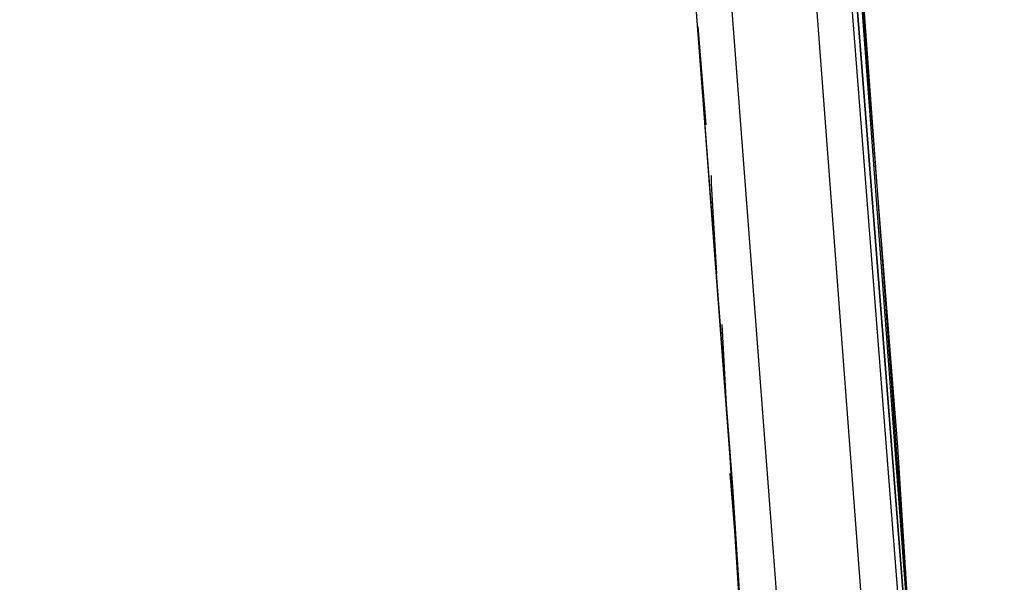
# Model space of a CAD drawing. Header units: feet. Extents: x -79 to 198, y -22 to 181.
# Tile 877 of 982: x 133.41 to 138.35, y 119.1 to 121.92. Entities that reach past the tile are written whole.
import ezdxf

# ---------------------------------------------------------------- set-up
doc = ezdxf.new("R2010")
doc.units = ezdxf.units.FT
doc.layers.add('A-AREA-UNIDAD', color=30, linetype='CONTINUOUS')
doc.layers.add('A-LINEA', color=7, linetype='CONTINUOUS')

msp = doc.modelspace()

# ---------------------------------------------------------------- linework, layer by layer
at = {"layer": 'A-AREA-UNIDAD'}
msp.add_lwpolyline([(119.36, 110.0089), (121.312, 109.5289), (121.92, 112.4089), (122.88, 112.4089), (135.808, 109.3333), (135.872, 108.1778), (135.552, 106.8444), (137.36, 106.4178), (137.408, 107.0933), (138.16, 107.0933), (137.888, 115.6089), (137.088, 126.2044), (136.16, 134.0622)], dxfattribs=at)
at = {"layer": 'A-LINEA'}
for p, q in [((137.2133, 118.9378), (136.9333, 122.6311)), ((137.2133, 118.9378), (136.9333, 122.6311)), ((136.8533, 121.3911), (136.8133, 121.8844)), ((136.8533, 121.3911), (136.8133, 121.8844)), ((136.96, 119.8978), (136.9333, 120.3911)), ((136.96, 119.8978), (136.9333, 120.3911)), ((137.0133, 119.1511), (136.9733, 119.6444)), ((137.0133, 119.1511), (136.9733, 119.6444))]:
    msp.add_line(p, q, dxfattribs=at)
for points in [[(138.3067, 108.7111), (138.2133, 112.1778), (138.0667, 115.6578), (137.8533, 119.1244), (137.6, 122.5911), (137.28, 126.0578), (136.9067, 129.5244), (136.48, 132.9778), (136, 136.4178), (135.4667, 139.8578), (134.88, 143.2844)], [(138.3067, 108.7111), (138.2133, 112.1778), (138.0667, 115.6578), (137.8533, 119.1244), (137.6, 122.5911), (137.28, 126.0578), (136.9067, 129.5244), (136.48, 132.9778), (136, 136.4178), (135.4667, 139.8578), (134.88, 143.2844)], [(138.3467, 106.2578), (138.2933, 109.6444), (138.1733, 113.0311), (138.0267, 116.4044), (137.8133, 119.7778), (137.5467, 123.1511), (137.2267, 126.5244), (136.8667, 129.8844), (136.4533, 133.2444), (135.9733, 136.5911), (135.4533, 139.9378), (134.88, 143.2711)], [(138.3467, 106.2578), (138.2933, 109.6444), (138.1733, 113.0311), (138.0267, 116.4044), (137.8133, 119.7778), (137.5467, 123.1511), (137.2267, 126.5244), (136.8667, 129.8844), (136.4533, 133.2444), (135.9733, 136.5911), (135.4533, 139.9378), (134.88, 143.2711)], [(137.5067, 106.2578), (137.4533, 109.6311), (137.3467, 112.9911), (137.1867, 116.3644), (136.9733, 119.7244), (136.72, 123.0844), (136.4, 126.4444), (136.04, 129.7911), (135.6267, 133.1378), (135.16, 136.4711), (134.64, 139.8044), (134.0667, 143.1244)], [(137.5067, 106.2578), (137.4533, 109.5911), (137.3467, 112.9244), (137.2, 116.2444), (136.9867, 119.5778), (136.7333, 122.8978), (136.4267, 126.2178), (136.0667, 129.5244), (135.6667, 132.8311), (135.2, 136.1378), (134.6933, 139.4311), (134.1333, 142.7111)], [(137.84, 118.8578), (137.8533, 118.8711), (137.5467, 122.7911), (137.5467, 122.8044), (137.5333, 122.8044), (137.52, 122.7911), (137.8267, 118.8578), (137.84, 118.8578)], [(137.84, 118.8578), (137.8533, 118.8711), (137.5467, 122.7911), (137.5467, 122.8044), (137.5333, 122.8044), (137.52, 122.7911), (137.8267, 118.8578), (137.84, 118.8578)], [(137.8667, 118.8711), (137.5733, 122.8044), (137.5467, 122.8044), (137.5467, 122.7911), (137.8533, 118.8711), (137.8533, 118.8578), (137.8667, 118.8578), (137.8667, 118.8711)], [(137.8667, 118.8711), (137.5733, 122.8044), (137.5467, 122.8044), (137.5467, 122.7911), (137.8533, 118.8711), (137.8533, 118.8578), (137.8667, 118.8578), (137.8667, 118.8711)], [(136.9067, 120.6444), (136.88, 121.0978), (136.88, 121.1378)], [(136.9067, 120.6444), (136.88, 121.0978), (136.88, 121.1378)]]:
    msp.add_lwpolyline(points, dxfattribs=at)

doc.saveas('drawing.dxf')
